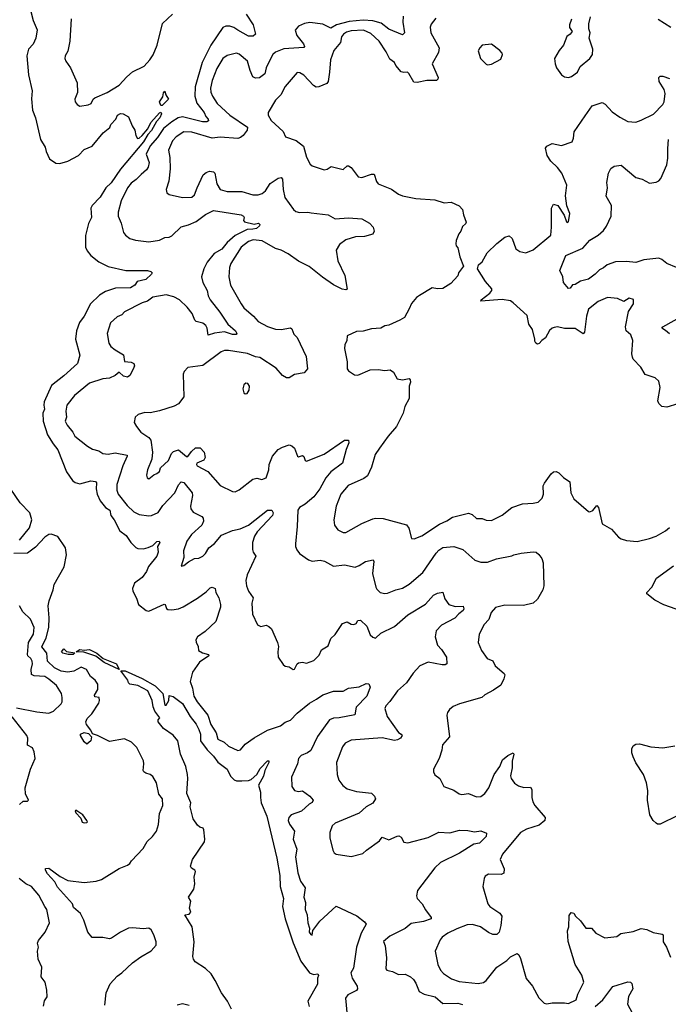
# Model space of a CAD drawing. Extents: x 1468344 to 1613994, y 525695 to 643861.
# Tile 370 of 427: x 1563478 to 1568285, y 624301 to 631603. Entities that reach past the tile are written whole.
import ezdxf

# ---------------------------------------------------------------- set-up
doc = ezdxf.new("R2010")
doc.units = 0

msp = doc.modelspace()

# ---------------------------------------------------------------- linework, layer by layer
at = {"layer": '0CON10XD'}
for points in [[(1563562.1, 631665), (1563577, 631597), (1563606.8, 631526.8), (1563596.8, 631465), (1563578.3, 631421.7)], [(1563859.1, 631609.1), (1563849.2, 631445), (1563835, 631370), (1563816.2, 631335), (1563813.8, 631315), (1563820, 631295), (1563855.6, 631245.6), (1563905.5, 631135.5), (1563907, 631063), (1563888, 631015), (1563890, 630995), (1563905, 630973.3), (1563925, 630962), (1563985, 630971.4), (1564007.2, 630982.8), (1564023.1, 631015), (1564035.3, 631024.7), (1564126.9, 631063.1), (1564215, 631117.5), (1564271.5, 631178.5), (1564315, 631215.4), (1564400.6, 631259.4), (1564441.8, 631305), (1564467, 631343), (1564496.5, 631415), (1564535.5, 631575), (1564610.7, 631645)], [(1565157.3, 631645), (1565207.5, 631565), (1565226.7, 631495), (1565207.9, 631482.1), (1565175, 631481.1), (1565095, 631525.4), (1565065, 631545.4), (1565035, 631556.2), (1565005.4, 631554.6), (1564985, 631544.4), (1564895.9, 631415), (1564831.6, 631285), (1564778, 631105), (1564775.7, 631035.7), (1564790.6, 630985), (1564844.4, 630915), (1564857.3, 630885), (1564875.6, 630865), (1564877.4, 630852.6), (1564865.3, 630844.7), (1564834.1, 630845.9), (1564685, 630883.8), (1564653.5, 630876.5), (1564605, 630846.8), (1564543.3, 630795), (1564500.8, 630729.2), (1564445, 630667.5), (1564416.5, 630605), (1564437.8, 630545), (1564430.2, 630509.8), (1564419.2, 630490.7), (1564377.5, 630455), (1564341.9, 630418.1), (1564305, 630391.8), (1564276.2, 630355), (1564229.8, 630260.2), (1564208.9, 630175), (1564207.1, 630145), (1564230, 630095), (1564247.1, 630025), (1564262, 630005), (1564295, 629980), (1564337.6, 629967.6), (1564435.4, 629955.4), (1564515, 629967.7), (1564555, 629987.7), (1564585, 629990.6), (1564605, 630001.1), (1564675, 630067.3), (1564728.3, 630081.7), (1564785, 630105.9), (1564855, 630159.5), (1564915, 630187.1), (1565120, 630155), (1565137.5, 630145), (1565142.5, 630135), (1565137.5, 630115), (1565145, 630103.3), (1565215, 630086), (1565247.5, 630095), (1565258, 630085), (1565255, 630073.3), (1565234, 630055), (1565205, 630048.9), (1565165, 630048.1), (1565076.2, 630003.8), (1565015, 629950), (1564977.6, 629902.4), (1564919.9, 629870.1), (1564867.1, 629805), (1564843.3, 629755), (1564825.6, 629695), (1564835.5, 629655), (1564868.8, 629595), (1564875.4, 629555), (1564889.6, 629525), (1564961.5, 629435), (1565021.4, 629345), (1565076.8, 629296.8), (1565087.5, 629275), (1565081.7, 629268.3), (1565055, 629268.5), (1564995, 629288.4), (1564921.7, 629278.3), (1564875, 629263.8), (1564868.9, 629315), (1564856.7, 629335), (1564835, 629352.1), (1564785, 629365.5), (1564775.3, 629375.3), (1564756, 629425), (1564719.9, 629469.9), (1564662.1, 629525), (1564621.4, 629548.6), (1564565, 629563.6), (1564465, 629544.7), (1564425, 629514.7), (1564385, 629502.7), (1564255, 629435.8), (1564235, 629413.5), (1564201.8, 629398.2), (1564152.5, 629355), (1564127.1, 629275), (1564138.5, 629205), (1564155, 629180), (1564184.7, 629154.7), (1564247.6, 629117.6), (1564255, 629069.2), (1564305, 629062.9), (1564324.5, 629054.5), (1564328.6, 629035), (1564319.2, 629010.8), (1564294.6, 628965.4), (1564277.5, 628952.5), (1564248.8, 628958.8), (1564215, 628990), (1564185.3, 628964.7), (1564145, 628943.5), (1564095, 628940.5), (1563995, 628906.7), (1563884.1, 628815.9), (1563828.9, 628745), (1563819.9, 628700.1), (1563824.5, 628655.5), (1563816.5, 628625), (1563830.5, 628595), (1563873.3, 628545), (1563886.9, 628515), (1563980.2, 628440.2), (1564018, 628418), (1564065.4, 628405.4), (1564095, 628386.7), (1564135, 628382.1), (1564185, 628390.9), (1564274.2, 628374.2), (1564275.6, 628365), (1564242.7, 628295), (1564199.1, 628155), (1564197.1, 628115), (1564207.7, 628085), (1564275, 627999.2), (1564325, 627953.1), (1564365, 627934.4), (1564435, 627924.4), (1564455, 627926.5), (1564505, 627948.1), (1564540.2, 627999.8), (1564629.1, 628095), (1564655, 628152.5), (1564675, 628175.8), (1564695, 628170.8), (1564756.9, 628095), (1564758.9, 628075), (1564743.5, 627995), (1564745.7, 627975), (1564765, 627950), (1564828, 627918), (1564837.5, 627905), (1564839.4, 627885), (1564827.5, 627855), (1564750.8, 627785), (1564716.7, 627735), (1564693.1, 627665), (1564694.3, 627615), (1564675, 627550), (1564695, 627554), (1564728.3, 627581.7), (1564775, 627607.5), (1564805, 627610), (1564835, 627624.2), (1564855.4, 627644.6), (1564880.4, 627685), (1564921.2, 627718.8), (1564975, 627780), (1565055, 627815.4), (1565111.7, 627828.3), (1565175, 627854.3), (1565315, 627965.8), (1565347.5, 627965), (1565356.1, 627946.1), (1565352.9, 627925), (1565238.2, 627805), (1565217.4, 627772.6)], [(1566319.8, 631630.2), (1566317.1, 631585), (1566330, 631505), (1566315, 631490), (1566215, 631533.1), (1566158.4, 631578.4), (1566095.5, 631595.5), (1566025, 631599.5), (1565921.2, 631588.8), (1565825.4, 631564.6), (1565785, 631541.1), (1565725, 631571), (1565628.5, 631581.5), (1565588.6, 631575), (1565545.8, 631555), (1565519.2, 631525), (1565532, 631485), (1565582.9, 631425), (1565588.6, 631405), (1565583.1, 631396.9), (1565435, 631386.6), (1565375, 631362.9), (1565354.5, 631345), (1565336.4, 631313.6), (1565303.8, 631245), (1565295, 631201.9), (1565255, 631172.7), (1565225, 631170), (1565205, 631180), (1565187.6, 631227.6), (1565167.1, 631295), (1565105, 631348.1), (1565085, 631354.4), (1565015, 631336.9), (1564983.6, 631316.4), (1564940, 631240), (1564905, 631151.2), (1564892.1, 631095), (1564895.5, 631065), (1564907.5, 631035), (1564942.8, 630982.8), (1565035.5, 630895), (1565165.6, 630805), (1565164.5, 630785), (1565134.8, 630745.2), (1565115, 630729.6), (1565095, 630723.1), (1564965, 630731.3), (1564905, 630725.4), (1564755, 630768.2), (1564695, 630771.5), (1564638.6, 630735), (1564610, 630705), (1564581.5, 630635), (1564590.5, 630580.5), (1564592.7, 630497.3), (1564582.5, 630405), (1564563.9, 630343.9), (1564569.3, 630319.3), (1564586.1, 630306.1), (1564685, 630284), (1564755, 630285.8), (1564775, 630304), (1564792.6, 630357.4), (1564838.6, 630451.4), (1564859.3, 630470.7), (1564885, 630480.6), (1564913.6, 630473.6), (1564924.5, 630464.5), (1564940.5, 630385), (1564965, 630344.4), (1565015, 630329.5), (1565125, 630328.2), (1565205.4, 630305.4), (1565245, 630304.6), (1565275, 630313.5), (1565299.4, 630335), (1565335, 630388.6), (1565395, 630428.6), (1565415, 630432), (1565425, 630420), (1565430.4, 630345), (1565443.3, 630285), (1565508.6, 630195), (1565525, 630181.1), (1565552, 630172), (1565615, 630175.6), (1565639.7, 630170.3), (1565765, 630156.9), (1565817.1, 630127.1), (1565915, 630132.5), (1566015, 630125.8), (1566070, 630095), (1566098, 630065), (1566105.9, 630035.9), (1566095, 630012), (1566035, 629994.5), (1565967.9, 629992.1), (1565895, 629969.6), (1565849.5, 629935), (1565824.4, 629895), (1565836.9, 629815), (1565887, 629707), (1565906.2, 629603.8), (1565895, 629598.8), (1565867.5, 629605), (1565805, 629636.5), (1565722.8, 629692.8), (1565623.9, 629773.9), (1565545, 629812.2), (1565466.9, 629866.9), (1565415, 629892.7), (1565374.4, 629905), (1565275, 629963.1), (1565208.7, 629971.3), (1565175, 629959.2), (1565120.4, 629915), (1565043.5, 629795), (1565033.6, 629765), (1565028.9, 629695), (1565041.4, 629635), (1565118.9, 629495), (1565140.6, 629465), (1565211.1, 629405), (1565245.8, 629365.8), (1565315, 629327.3), (1565375, 629309.1), (1565415, 629304.4), (1565485, 629318.6), (1565495, 629310), (1565510.9, 629270.9), (1565535.7, 629245), (1565602.5, 629105), (1565612, 629015), (1565587.1, 628982.9), (1565515, 628972), (1565475, 628948), (1565455, 628946), (1565425, 628964), (1565378.5, 629018.5), (1565257.4, 629097.4), (1565225, 629102.4), (1565166.7, 629126.7), (1565025, 629150.4), (1564995, 629148.8), (1564971.3, 629138.7), (1564835, 629037.5), (1564725, 629023.3), (1564696.7, 628995), (1564690, 628975), (1564695.6, 628805), (1564654.6, 628755.4), (1564622.8, 628737.2), (1564515, 628702.9), (1564445, 628688), (1564405, 628688.8), (1564356.1, 628673.9), (1564333.8, 628655), (1564326.7, 628615), (1564343.3, 628585), (1564376.2, 628545), (1564434.2, 628505), (1564450, 628485), (1564463.1, 628395), (1564456.7, 628345), (1564426.7, 628265), (1564418.8, 628225), (1564423.3, 628205), (1564435, 628197.5), (1564471.7, 628228.3), (1564495, 628236.7), (1564515, 628252.5), (1564521.7, 628278.3), (1564581.2, 628335), (1564603.3, 628386.7), (1564618.2, 628401.8), (1564655, 628414.2), (1564715, 628363.8), (1564725, 628364.4), (1564750.4, 628399.6), (1564781.2, 628428.8), (1564815, 628428.8), (1564844.6, 628394.6), (1564853.1, 628355), (1564843.2, 628336.8), (1564791.9, 628315), (1564787.8, 628305), (1564793.8, 628295), (1564871.9, 628251.9), (1564965, 628147.5), (1565055, 628102.9), (1565075, 628101.1), (1565105, 628116.5), (1565205, 628196.7), (1565235, 628203.3), (1565273.9, 628193.9), (1565305, 628204.2), (1565326, 628264), (1565327.8, 628305), (1565353.1, 628365), (1565395, 628416.2), (1565425, 628432.7), (1565475, 628450), (1565495, 628443.8), (1565515.8, 628425), (1565538, 628365), (1565545, 628360), (1565575, 628370), (1565585, 628363.3), (1565593.9, 628333.9), (1565605, 628328.6), (1565735, 628380.5), (1565885, 628484.4), (1565916.2, 628485), (1565916.9, 628465), (1565897.3, 628415), (1565871.4, 628315), (1565785, 628249.5), (1565747.1, 628205), (1565703.1, 628125), (1565657.9, 628065), (1565595, 628009.2), (1565552, 627985), (1565540, 627965), (1565535.6, 627844.4), (1565521.2, 627715), (1565521.2, 627695), (1565532.3, 627672.3), (1565552.5, 627645), (1565618.3, 627598.3), (1565645, 627587.5), (1565705, 627594), (1565736.5, 627586.5), (1565805, 627549.4), (1565885, 627560), (1565965, 627544), (1565995, 627554), (1566040, 627585), (1566096.8, 627596.8), (1566102, 627585), (1566093.6, 627495), (1566117.5, 627395), (1566125, 627378.8), (1566150, 627355), (1566185, 627348), (1566205, 627348.8), (1566265, 627375.8), (1566315, 627387.5), (1566365, 627417.1), (1566465, 627504.4), (1566565, 627647.5), (1566585, 627670), (1566615, 627689.2), (1566695, 627695.6), (1566763.8, 627675), (1566852.5, 627595), (1566895, 627579.1), (1566945, 627579.4), (1567012.5, 627605), (1567125, 627626.2), (1567140, 627635), (1567195, 627646.2), (1567285, 627655.6), (1567305, 627654), (1567327, 627637), (1567347.7, 627607.7), (1567357.5, 627575), (1567362, 627405), (1567356, 627375), (1567316.7, 627305), (1567283.6, 627276.4), (1567212.7, 627257.3), (1567075, 627261.1), (1567005, 627243.3), (1566973.2, 627206.8), (1566954.2, 627155), (1566921.7, 627118.3), (1566882.5, 627045), (1566876, 626985), (1566901.2, 626925), (1566943.8, 626865), (1566985, 626848.8), (1567001.7, 626811.7), (1567070, 626755), (1567074.3, 626745), (1567066.9, 626715), (1567043.4, 626666.6), (1566990.2, 626629.8), (1566925, 626596.9), (1566903.3, 626576.7), (1566738.3, 626528.3), (1566691.2, 626508.8), (1566663, 626487), (1566649.2, 626465), (1566644.3, 626444.3), (1566664, 626285), (1566612, 626225), (1566606.7, 626185), (1566586.2, 626125), (1566546.2, 626045), (1566546.2, 626025), (1566555, 626002.5), (1566592.5, 625975), (1566622.5, 625915), (1566695, 625890), (1566735, 625861.2), (1566755, 625856.2), (1566805, 625863.3), (1566865, 625838.8), (1566895, 625841.2), (1566926.2, 625865), (1566954.4, 625905.6), (1566995.9, 626004.1), (1567037.8, 626065), (1567055.6, 626115), (1567095, 626147.1), (1567136.7, 626166.7), (1567140, 626155), (1567127.3, 626105), (1567128.7, 626055), (1567116.8, 625995), (1567120.4, 625975), (1567145, 625941.9), (1567175, 625920), (1567215, 625908.1), (1567265, 625910), (1567272.9, 625895), (1567274.3, 625835), (1567282.4, 625802.4), (1567295.8, 625775), (1567373.8, 625685), (1567370, 625665), (1567329.5, 625630.5), (1567235, 625600.5), (1567190.8, 625575), (1567057.1, 625415), (1567040, 625375), (1567068, 625305), (1567065.9, 625274.1), (1567045.8, 625264.2), (1566953, 625267), (1566928.3, 625251.7), (1566920, 625235), (1566910.8, 625175), (1566946.9, 625045), (1566962.5, 625025), (1567037.8, 624977.8), (1567050.6, 624955), (1567044.4, 624885), (1567030.8, 624835), (1567015, 624818), (1566985, 624819.2), (1566952.2, 624832.2), (1566892.5, 624875), (1566835, 624892.9), (1566795, 624889.6), (1566718.8, 624861.2)], [(1566561.4, 631615), (1566528.8, 631571.2), (1566521.7, 631548.3), (1566525.7, 631505), (1566586.2, 631395), (1566581.1, 631358.9), (1566534.5, 631275), (1566578.6, 631175), (1566577, 631163), (1566566.6, 631153.4), (1566495, 631153.1), (1566425, 631136.9), (1566399.4, 631139.4), (1566363.1, 631205), (1566352.8, 631212.8), (1566325, 631210.7), (1566306.7, 631216.7), (1566265, 631264.2), (1566255, 631285.6), (1566220.5, 631310.5), (1566194.6, 631365), (1566142.2, 631445), (1566081.1, 631501.1), (1566026.2, 631525), (1565935, 631519.7), (1565900.1, 631509.9), (1565877.5, 631495), (1565863.9, 631475), (1565856.2, 631433.8), (1565806.1, 631373.9), (1565782.5, 631305), (1565775.4, 631215), (1565763.3, 631145), (1565755, 631130), (1565695, 631104.4), (1565675, 631103.3), (1565655, 631115.6), (1565585, 631192.9), (1565555, 631210), (1565535, 631211.2), (1565445, 631108.8), (1565414.3, 631045.7), (1565374.2, 631005.8), (1565320, 630915), (1565318.8, 630895), (1565343.3, 630855), (1565430, 630775), (1565447.5, 630735), (1565526.8, 630706.8), (1565580.8, 630665), (1565605, 630583.3), (1565631.3, 630531.3), (1565645, 630518.8), (1565735, 630490), (1565755.9, 630494.1), (1565786.1, 630513.9), (1565875, 630492.5), (1565905, 630518.8), (1565915, 630520), (1565935, 630505.8), (1565986.9, 630436.9), (1566015, 630433.1), (1566085, 630456.9), (1566105, 630458), (1566123.3, 630403.3), (1566135.7, 630385.7), (1566235, 630345.7), (1566285, 630309.2), (1566315, 630295.7), (1566415, 630278), (1566555, 630268), (1566625, 630246), (1566675, 630250), (1566735, 630222.5), (1566760, 630195), (1566766.7, 630155), (1566787.7, 630102.3), (1566781.7, 630088.3), (1566760, 630070), (1566748.8, 630035), (1566733.8, 630015), (1566714, 629966), (1566711.2, 629941.2), (1566712.5, 629925), (1566725, 629910), (1566740, 629845), (1566767.5, 629775), (1566730, 629725), (1566726.1, 629703.9), (1566673, 629647), (1566615, 629610), (1566575.9, 629605.9), (1566535, 629613.8), (1566441.7, 629558.3), (1566418.3, 629541.7), (1566381.7, 629498.3), (1566365, 629460), (1566330, 629395), (1566295, 629373.8), (1566215, 629338.8), (1566185, 629333.8), (1566154, 629316), (1566085, 629310.6), (1566025, 629292.5), (1565975, 629290), (1565905, 629257.5), (1565903.3, 629225), (1565888.8, 629191.2), (1565885.9, 629164.1), (1565905.6, 629065), (1565904.5, 629014.5), (1565915, 628998), (1565960.3, 628970.3), (1565985, 628967.5), (1566076, 629006), (1566135, 629010), (1566185, 629001.2), (1566225, 629006.7), (1566248.3, 628988.3), (1566275, 628940), (1566315, 628933.3), (1566365, 628942.5), (1566371.7, 628931.7), (1566375.6, 628915), (1566365.8, 628885), (1566365.6, 628794.4), (1566332.5, 628735), (1566321.2, 628685), (1566270, 628585), (1566209.4, 628515), (1566145, 628425.8)], [(1567567, 631607), (1567553.3, 631565), (1567553.3, 631545), (1567572.5, 631515), (1567557.5, 631495), (1567532.5, 631477.5), (1567508.8, 631415), (1567476.2, 631375), (1567442.5, 631315), (1567445.8, 631275), (1567455.6, 631245.6), (1567494.6, 631194.6), (1567515, 631179.2), (1567545, 631174.2)], [(1567545, 631174.2), (1567567.6, 631182.4), (1567613.3, 631215), (1567633.3, 631255), (1567704.2, 631315.8), (1567723.8, 631345), (1567726.7, 631385), (1567698.8, 631465), (1567706.2, 631505), (1567696.7, 631535), (1567696.4, 631573.6), (1567708.8, 631625)], [(1568303.8, 631545), (1568210, 631605)], [(1563578.3, 631421.7), (1563542.5, 631385), (1563530.8, 631335), (1563542.7, 631195), (1563571.5, 631075), (1563566.7, 631016.7), (1563573.1, 630933.1), (1563595.7, 630875), (1563632.9, 630715), (1563666.8, 630656.8), (1563674.5, 630624.5), (1563700.3, 630570.3), (1563745, 630538.8), (1563775, 630536), (1563835.8, 630554.2), (1563914.2, 630595.8), (1563955, 630640), (1564015.9, 630664.1), (1564098, 630765), (1564146.4, 630803.6), (1564153.3, 630825), (1564190, 630865), (1564202.5, 630895), (1564225, 630908), (1564245.8, 630905.8), (1564283.6, 630883.6), (1564311.2, 630815), (1564332.5, 630785), (1564340, 630745), (1564351.7, 630721.7), (1564365, 630723.8), (1564385, 630744), (1564426.8, 630793.2), (1564449.8, 630840.2), (1564515, 630912.5), (1564525, 630917.5), (1564528.5, 630905), (1564517.8, 630875), (1564491.1, 630848.9), (1564455, 630782.3), (1564428.5, 630751.5), (1564395, 630696.2), (1564224.4, 630495.6), (1564156.2, 630393.8), (1564117.1, 630355), (1564074.1, 630285.9), (1564014.3, 630225), (1564005.6, 630205), (1564011.4, 630135), (1563989.5, 630090.5), (1563966.4, 630003.6), (1563966.9, 629915), (1563978, 629888), (1564005, 629854.3), (1564065, 629807.1), (1564132.8, 629772.8), (1564264.3, 629744.3), (1564425, 629744.3), (1564450, 629735), (1564460, 629725), (1564456.2, 629715), (1564412.7, 629677.3), (1564349.5, 629660.5), (1564331.2, 629635), (1564300, 629615), (1564188.3, 629611.7), (1564115, 629588.5), (1564069.5, 629560.5), (1564002, 629495), (1563955, 629403.3), (1563922.3, 629357.7), (1563898.8, 629295), (1563890.8, 629235), (1563923.8, 629115), (1563905.9, 629054.1), (1563805, 628962), (1563715, 628890), (1563660.5, 628769.5), (1563656.5, 628745), (1563661.5, 628715), (1563649.6, 628685), (1563651.3, 628625), (1563684.6, 628525), (1563726.6, 628456.6), (1563762.1, 628412.1), (1563825, 628250.8), (1563870.6, 628185), (1563889.8, 628169.8), (1563925, 628161.5), (1564005, 628183.8), (1564039.4, 628179.4), (1564047.4, 628167.4), (1564046.2, 628125), (1564053.6, 628085), (1564074.6, 628035), (1564114.5, 627985), (1564146.6, 627966.6), (1564153.8, 627925), (1564177.9, 627895), (1564221.7, 627811.7), (1564267.9, 627777.9), (1564303.1, 627725), (1564338.9, 627688.9), (1564355, 627681.4), (1564395, 627678.9), (1564431.4, 627688.6), (1564465.5, 627704.5), (1564495, 627732.5), (1564512.5, 627735), (1564515.8, 627725), (1564500.6, 627695), (1564504.6, 627655), (1564495, 627624.3), (1564433, 627547), (1564418.1, 627511.9), (1564385.6, 627465), (1564329.2, 627425), (1564314.2, 627385), (1564316, 627365), (1564345, 627313.3), (1564358.6, 627265), (1564415, 627221.9), (1564435, 627217.5), (1564548.8, 627268.8), (1564556.6, 627266.6), (1564565.4, 627235.4), (1564575, 627229.1), (1564605, 627226.4), (1564655.6, 627234.4), (1564691, 627249), (1564796.8, 627313.2), (1564860.9, 627359.1), (1564890.7, 627389.3), (1564905, 627394.2), (1564926.7, 627385), (1564932, 627355), (1564954, 627315), (1564966, 627265), (1564965.7, 627245), (1564931.1, 627138.9), (1564852, 627065), (1564796.2, 627025), (1564784.3, 627005), (1564786.1, 626986.1), (1564801.2, 626955), (1564804.1, 626924.1), (1564833.6, 626906.4), (1564877.5, 626895), (1564880, 626885), (1564810.9, 626839.1), (1564759.2, 626765), (1564742.9, 626695), (1564759.4, 626645), (1564770, 626585), (1564794.5, 626545), (1564873.5, 626445), (1564894.1, 626375), (1564934.7, 626314.7), (1564947.7, 626267.7), (1564994.2, 626244.2), (1565025.8, 626215), (1565095, 626184.3), (1565115, 626188), (1565150.5, 626229.5), (1565215, 626277.7), (1565315, 626333.3), (1565410.8, 626365), (1565446.5, 626393.5), (1565485, 626408.9), (1565535, 626461.1), (1565626.6, 626533.4), (1565676.9, 626563.1), (1565725, 626595.6), (1565803.6, 626623.6), (1565875, 626623.8), (1565915, 626646.2), (1565995, 626654.2), (1566045, 626679.4), (1566065, 626678.1), (1566076.8, 626653.2), (1566050, 626585), (1565973.1, 626505), (1565961.2, 626448.8), (1565845, 626426), (1565805, 626423.9), (1565775, 626410.4), (1565685, 626286.9), (1565635, 626182.9), (1565612, 626165), (1565565, 626146.5), (1565545.8, 626125), (1565537.5, 626085), (1565492.9, 625985), (1565495.9, 625915.9), (1565515.8, 625885.8), (1565545, 625878.1), (1565575, 625884.2), (1565629.2, 625845), (1565653.8, 625815), (1565645, 625796.7), (1565624.5, 625785.5), (1565566.6, 625733.4), (1565491.2, 625705), (1565473.8, 625685), (1565469.2, 625665), (1565476.8, 625636.8), (1565514.2, 625585), (1565505.7, 625524.3), (1565531.4, 625451.4), (1565523.2, 625395), (1565539.2, 625275), (1565560.4, 625215), (1565593.8, 625165), (1565584.6, 625095.4), (1565597.5, 625055), (1565594.5, 625005), (1565608.2, 624965), (1565612.9, 624905), (1565626.2, 624865), (1565624.4, 624835), (1565635, 624818), (1565645, 624814.3), (1565651.9, 624848.1), (1565703.6, 624916.4), (1565825, 625028.8), (1565976.1, 624956.1), (1566035, 624912.5), (1566046.2, 624895), (1566008.3, 624828.3), (1565974.8, 624725.2), (1565951.5, 624568.5), (1565931.4, 624535), (1565941.5, 624495), (1565978.9, 624435), (1565982, 624415), (1565975, 624404.3), (1565909.1, 624370.9), (1565894.2, 624345.8), (1565904.2, 624214.2)], [(1566945, 631267.5), (1566975, 631272.5), (1567045, 631310), (1567056.7, 631345), (1567053.3, 631355), (1567036.7, 631375), (1566975, 631422.5), (1566906.1, 631413.9), (1566887.5, 631395), (1566877, 631373), (1566893.8, 631315), (1566935, 631272.5), (1566945, 631267.5)], [(1568355, 628753.3), (1568275, 628728.8), (1568237.5, 628735), (1568216.4, 628756.4), (1568207, 628777), (1568223.9, 628876.1), (1568215, 628922.5), (1568187.7, 628947.7), (1568115, 628972.5), (1568081.2, 629025), (1568025.8, 629085), (1568019.3, 629099.3), (1568014.5, 629125), (1568022.9, 629225), (1568006.7, 629265), (1567973.8, 629295), (1567968.8, 629325), (1567990.7, 629439.3), (1568027.5, 629495), (1568027, 629527), (1567995, 629537.5), (1567955, 629512.5), (1567910, 629535), (1567835, 629543.3), (1567765, 629513.8), (1567695, 629457.5), (1567679.4, 629405), (1567665.4, 629285), (1567655, 629272.5), (1567595, 629312.5), (1567515, 629313.8), (1567465, 629324.4), (1567439.7, 629320.3), (1567424.5, 629315.5), (1567405, 629298), (1567375.9, 629244.1), (1567347.5, 629225), (1567329.3, 629200.7), (1567315, 629197.5), (1567302.5, 629205), (1567295, 629220), (1567296.7, 629235), (1567278.6, 629305), (1567251.9, 629345), (1567238.2, 629408.2), (1567135, 629504.3), (1567115, 629517.1), (1567055, 629528.2), (1566896.7, 629515), (1566898, 629525), (1566963.1, 629575), (1566978.1, 629595), (1566976.6, 629606.6), (1566930.9, 629660.9), (1566872.5, 629755), (1566877.5, 629785), (1566905, 629807.5), (1566943.8, 629875), (1567015.7, 629944.3), (1567075, 629989.2), (1567105, 630000), (1567129.4, 629979.4), (1567154.5, 629904.5), (1567185, 629884.3), (1567230, 629875), (1567285, 629896.7), (1567415.4, 630004.6), (1567420.7, 630065), (1567419.1, 630205), (1567435, 630234), (1567466.7, 630225), (1567514, 630154), (1567531.2, 630105), (1567535, 630100), (1567545.8, 630105), (1567556, 630165), (1567533.9, 630223.9), (1567523.4, 630296.6), (1567532.9, 630375), (1567495.4, 630465), (1567465, 630508.1), (1567415.6, 630555), (1567388.1, 630595), (1567375, 630650), (1567384.2, 630665.8), (1567425, 630683.8), (1567495, 630671.2), (1567573, 630697), (1567583.3, 630725), (1567587.3, 630772.7), (1567669.3, 630890.7), (1567720, 630965), (1567795, 630990), (1567816.6, 630976.6), (1567870.5, 630920.5), (1567925, 630879.4), (1567985, 630848), (1568045, 630844.2), (1568085, 630857.5), (1568175, 630902.9), (1568245.5, 630974.5), (1568254.3, 630995), (1568263.1, 631055), (1568254.5, 631085), (1568216.7, 631145), (1568214, 631175), (1568225, 631184), (1568245, 631185.5), (1568295, 631166.7)], [(1564535, 630966), (1564525, 630968), (1564515.5, 630995), (1564538.8, 631031.2), (1564545, 631060), (1564555, 631072.5), (1564561.1, 631045), (1564580, 631015), (1564535, 630966)], [(1568345, 629764.5), (1568275, 629794.5), (1568238.6, 629825), (1568215, 629834.5), (1568105, 629822.3), (1568045, 629801.8), (1567975, 629809.2), (1567895, 629807.3), (1567832, 629785), (1567805, 629762.5), (1567775, 629748), (1567743.3, 629715), (1567695, 629680), (1567635.5, 629664.5), (1567595, 629640), (1567575, 629637.5), (1567558, 629612), (1567545, 629610), (1567508.8, 629655), (1567503.3, 629695), (1567482.3, 629742.3), (1567525, 629853.3), (1567651.7, 629908.3), (1567705, 629968.9), (1567765, 630005.7), (1567805, 630040.8), (1567828, 630072), (1567862, 630145), (1567865.6, 630225), (1567824.2, 630295), (1567833.8, 630355), (1567828.8, 630395), (1567842.5, 630465), (1567859.7, 630500.3), (1567885, 630517.5), (1567935, 630523.8), (1568045, 630432.9), (1568090.5, 630420.5), (1568145, 630392), (1568195, 630398.8), (1568215, 630408), (1568230.8, 630425), (1568274.4, 630525.6), (1568282.7, 630575), (1568282.2, 630647.8), (1568286.7, 630715)], [(1568295, 629274.4), (1568265, 629296.9), (1568236.2, 629315), (1568243.8, 629325), (1568475, 629452.7)], [(1565148.3, 628828.3), (1565165, 628830), (1565180, 628855), (1565182.5, 628885), (1565170, 628905), (1565155, 628907.5), (1565140, 628895), (1565132.5, 628865), (1565140, 628835), (1565148.3, 628828.3)], [(1566145, 628425.8), (1566112, 628378), (1566086.7, 628285), (1566055, 628220.8), (1566029.1, 628200.9), (1565912.4, 628147.6), (1565858.9, 628085), (1565824.4, 627995), (1565805.7, 627895), (1565811.2, 627855), (1565835, 627818.8), (1565875, 627800.8), (1565895, 627800.8), (1566015, 627866.2), (1566095, 627900.8), (1566115, 627906.7), (1566173, 627903), (1566345, 627855.8), (1566363.2, 627833.2), (1566383.3, 627755), (1566402.5, 627752.5), (1566459.2, 627775), (1566589.1, 627860.9), (1566645, 627885.6), (1566686.9, 627913.1), (1566805, 627944), (1566832.3, 627932.3), (1566865, 627903.8), (1566905, 627904), (1566935, 627892), (1566975, 627889.2), (1567055, 627927.5), (1567125.6, 627984.4), (1567205, 628013.3), (1567283, 628017), (1567320, 628025), (1567350, 628055), (1567360, 628085), (1567357.5, 628145), (1567367.5, 628165), (1567417.5, 628235), (1567435, 628250), (1567455, 628253.3), (1567475, 628243.3), (1567508.3, 628208.3), (1567556.7, 628175), (1567562, 628095), (1567585, 628050), (1567695, 627956.2), (1567705, 627953.8), (1567725, 627962), (1567755, 628000), (1567767.8, 627985), (1567795, 627863.8), (1567863.3, 627825), (1567917.5, 627765), (1567935, 627753.3), (1567975, 627741.2), (1568055, 627732.5), (1568146, 627756), (1568195, 627773.1), (1568265, 627812.9), (1568295, 627837.8)], [(1563476, 627744), (1563552.1, 627835), (1563568.2, 627895), (1563552.7, 627945), (1563480.7, 628020.7), (1563411.5, 628121.5)], [(1564110, 624295), (1564118, 624385), (1564148.5, 624451.5), (1564201.1, 624508.9), (1564236.4, 624533.6), (1564315, 624607.5), (1564375, 624652.5), (1564452.3, 624697.7), (1564489.5, 624740.5), (1564490, 624765), (1564472.9, 624815), (1564452.4, 624852.4), (1564436.2, 624865), (1564395, 624859.4), (1564315, 624868.1), (1564285, 624864.4), (1564224.6, 624835.4), (1564159.4, 624790.6), (1564145, 624787.5), (1564094.2, 624795.8), (1564015, 624796.2), (1563984.2, 624835), (1563954.3, 624925), (1563927.8, 624975), (1563878.1, 625018.1), (1563870, 625045), (1563759.5, 625169.5), (1563739.8, 625209.8), (1563685, 625269.2), (1563669.4, 625295), (1563670.8, 625309.2), (1563695, 625310), (1563777.9, 625247.9), (1563835, 625218), (1563955, 625202.9), (1564045.4, 625214.6), (1564085, 625225.6), (1564215, 625306.9), (1564277.1, 625332.9), (1564294.3, 625345), (1564306.9, 625365), (1564394.6, 625455.4), (1564422.4, 625507.6), (1564463.1, 625545), (1564491.1, 625585), (1564506.3, 625633.7), (1564513.5, 625716.5), (1564538.1, 625775), (1564535.7, 625825), (1564508.3, 625858.3), (1564493.1, 625943.1), (1564465, 625990), (1564445.9, 626005.9), (1564412.5, 626015), (1564398.8, 626025), (1564394.2, 626035), (1564399.2, 626085), (1564395.5, 626105.5), (1564346, 626205), (1564306.2, 626245), (1564255, 626268.8), (1564145, 626250), (1564055, 626294.7), (1564016.9, 626306.9), (1564005.9, 626335), (1563973.8, 626375), (1563968.5, 626395), (1563979.2, 626420.8), (1564013.3, 626455), (1564065.6, 626535), (1564070.8, 626555), (1564066.2, 626575), (1564035, 626580), (1564032.3, 626592.3), (1564057.3, 626635), (1564057.5, 626675), (1564037.5, 626705), (1564002.5, 626732.5), (1563972.7, 626782.7), (1563935, 626800), (1563879.2, 626770.8), (1563835, 626765.2), (1563785, 626772.7), (1563737.3, 626795), (1563684, 626845), (1563678.4, 626905), (1563642.8, 626952.8), (1563675, 627018.1), (1563693.8, 627095), (1563697.2, 627167.2), (1563688.7, 627255), (1563696, 627294), (1563727.1, 627375), (1563733.6, 627415), (1563807.8, 627545), (1563825.5, 627635), (1563818.1, 627685), (1563761.1, 627771.1), (1563711.3, 627788.7), (1563695, 627785.6), (1563665, 627764.3), (1563595, 627691.4), (1563535, 627645.7), (1563435.9, 627644.1)], [(1565217.4, 627772.6), (1565203.8, 627725), (1565202.5, 627675), (1565208.6, 627655), (1565229.2, 627625), (1565165, 627486.2), (1565154.5, 627445), (1565159.5, 627405), (1565175, 627363.8), (1565208.8, 627315), (1565198.5, 627275), (1565204.2, 627195), (1565240, 627115), (1565265, 627104), (1565305, 627112.5), (1565325, 627104), (1565344, 627085), (1565388.6, 626985), (1565395.6, 626955), (1565390.8, 626915), (1565394.3, 626874.3), (1565430.3, 626820.3), (1565445, 626808.8), (1565475, 626803.3), (1565505, 626783.8), (1565515, 626786.7), (1565534.3, 626825.7), (1565545, 626833.8), (1565575, 626838), (1565605, 626832), (1565658.7, 626851.3), (1565698.7, 626891.3), (1565715, 626929.2), (1565765, 626958.8), (1565785.4, 627014.6), (1565816.9, 627043.1), (1565870, 627125), (1565905, 627138), (1565935, 627120), (1565955, 627117.5), (1565971.2, 627125), (1565985, 627148), (1566005, 627148.6), (1566050.8, 627105), (1566075, 627041.2), (1566095, 627023.8), (1566115, 627016.2), (1566155.5, 627054.5), (1566255, 627102.5), (1566355, 627189.4), (1566485, 627268.6), (1566545, 627335.8), (1566575, 627351.2), (1566615, 627357.5), (1566628.8, 627308.8), (1566660, 627265), (1566705, 627252), (1566764, 627254), (1566770.6, 627235), (1566765, 627221.4), (1566732.4, 627197.6), (1566702.9, 627165), (1566605, 627111.9), (1566565, 627070), (1566556.9, 627025), (1566574, 626965), (1566605, 626932), (1566641.9, 626875), (1566644.2, 626825.8), (1566631.7, 626818.3), (1566608.9, 626818.9), (1566505, 626838.8), (1566445, 626811.9), (1566394.3, 626755.7), (1566345.5, 626684.5), (1566278.5, 626625), (1566222.6, 626547.4), (1566190.8, 626515), (1566185.6, 626495), (1566201.8, 626435), (1566285, 626317.5), (1566306.7, 626305), (1566312.5, 626295), (1566300, 626275), (1566278.9, 626261.1), (1566255, 626256.9), (1566165, 626278), (1565935, 626260), (1565891.7, 626238.3), (1565869.7, 626210.3), (1565826.9, 626095), (1565830, 626005), (1565843.4, 625963.4), (1565873.7, 625923.7), (1565905, 625899.4), (1565975, 625879.6), (1566086, 625866), (1566108.6, 625845), (1566114.4, 625825), (1566095, 625792), (1566046.7, 625765), (1565995, 625719.2), (1565817.5, 625645), (1565793.3, 625625), (1565776.2, 625575), (1565778, 625535), (1565798.8, 625445), (1565808.8, 625425), (1565825, 625414), (1565935, 625398), (1566020.9, 625419.1), (1566048, 625445), (1566145, 625512.5), (1566165, 625540), (1566215, 625520), (1566275, 625548.6), (1566289.1, 625549.1), (1566305, 625541.2), (1566325, 625504), (1566355, 625497.5), (1566505, 625539.1), (1566583.6, 625576.4), (1566665, 625572.7), (1566737.9, 625592.1), (1566799.1, 625590.9), (1566849.1, 625580.9), (1566895, 625587.6), (1566938.9, 625568.9), (1566935.2, 625544.8), (1566885.6, 625495), (1566845, 625487.9), (1566737.3, 625422.7), (1566597.7, 625352.3), (1566556.1, 625313.9), (1566425.5, 625145), (1566418.9, 625105), (1566424.4, 625085), (1566461.4, 625045), (1566485, 625002), (1566528.8, 624945), (1566526.7, 624935), (1566470, 624915), (1566379.3, 624900.7), (1566335, 624862.9), (1566222, 624805), (1566175, 624767.5), (1566185.8, 624735), (1566197.5, 624645), (1566192.5, 624565), (1566200, 624555), (1566219.3, 624549.3), (1566242.5, 624545), (1566285, 624522.5), (1566335, 624524), (1566375, 624503.8), (1566396.2, 624485), (1566415, 624456.7), (1566438.8, 624395), (1566476.9, 624376.9), (1566557, 624357), (1566615, 624305.5), (1566725, 624310), (1566759.7, 624299.7)], [(1568385, 627215.7), (1568252.8, 627262.8), (1568185, 627298.8), (1568126.2, 627345), (1568126.7, 627355), (1568164.2, 627395), (1568198.6, 627461.4), (1568323.8, 627553.8)], [(1563455, 626500.6), (1563605, 626470.9), (1563695, 626460.6), (1563729.2, 626475), (1563785, 626530), (1563794.2, 626545), (1563794.2, 626575), (1563789.2, 626605), (1563751.4, 626665), (1563695, 626713.1), (1563665, 626732), (1563586.6, 626736.6), (1563567, 626747), (1563562.8, 626785), (1563572.4, 626825), (1563571.1, 626845), (1563560.9, 626865), (1563538.4, 626885), (1563537, 626895), (1563544.4, 626985), (1563581.2, 627045), (1563584.4, 627095), (1563557.4, 627157.4), (1563502.4, 627212.4), (1563476.7, 627255)], [(1563875, 626894.7), (1563836.7, 626895), (1563798, 626905), (1563788.1, 626915), (1563805, 626936.2), (1563826.2, 626916.2), (1563888, 626908), (1563875, 626894.7)], [(1564215, 626783.8), (1564105, 626834.7), (1564041.8, 626881.8), (1563952.7, 626912.7), (1563897.5, 626915), (1563925, 626931.8), (1563955, 626927.9), (1563995, 626932.7), (1564049.4, 626905), (1564095.9, 626865.9), (1564195.9, 626825.9), (1564215, 626783.8)], [(1565046.9, 624265), (1565018.1, 624325), (1564973.3, 624385), (1564927.7, 624477.7), (1564896.5, 624526.5), (1564855, 624567.1), (1564780, 624615), (1564766.1, 624636.1), (1564761.2, 624655), (1564772.5, 624765), (1564757.5, 624875), (1564702.5, 624965), (1564735, 624970), (1564746.4, 624983.6), (1564737.5, 625015), (1564747.5, 625065), (1564730, 625095), (1564768.8, 625155), (1564776.2, 625195), (1564772.5, 625242.5), (1564782.5, 625285), (1564776.4, 625296.4), (1564750.7, 625310.7), (1564743.8, 625325), (1564760, 625375), (1564847.5, 625505), (1564851.2, 625525), (1564844.2, 625594.2), (1564837.1, 625607.1), (1564813.3, 625615), (1564795, 625630), (1564765, 625677.5), (1564742.5, 625765), (1564746.1, 625796.1), (1564716, 625865), (1564724.3, 625975), (1564721.4, 626005), (1564708.6, 626065), (1564670, 626155), (1564651.4, 626255), (1564616.4, 626296.4), (1564545, 626347.5), (1564504, 626395), (1564505, 626410), (1564517.5, 626425), (1564478.8, 626475), (1564467.3, 626507.3), (1564460.8, 626555), (1564427.3, 626625), (1564355, 626664.5), (1564295, 626675.7), (1564284.6, 626684.6), (1564279.3, 626705), (1564265, 626725.3), (1564227.5, 626775), (1564260.8, 626775), (1564386.7, 626716.7), (1564482.7, 626662.7), (1564540, 626605), (1564555, 626520), (1564565, 626520), (1564582.5, 626555), (1564585, 626590), (1564615, 626583.3), (1564685, 626532.5), (1564740.6, 626435), (1564785, 626377.8), (1564805, 626339.4), (1564817.2, 626305), (1564818.1, 626255), (1564867, 626187), (1564915, 626142), (1564947.1, 626097.1), (1565015, 626045.7), (1565041.8, 625991.8), (1565066.7, 625966.8), (1565085, 625959.2), (1565125, 625957.9), (1565175, 625961.5), (1565195, 625968.9), (1565235.7, 626005), (1565260.3, 626049.7), (1565314.6, 626105.4), (1565325, 626106.7), (1565324, 626095), (1565295.6, 626035), (1565285, 625993.8), (1565248.1, 625925), (1565264, 625875), (1565262.2, 625835), (1565268.9, 625795), (1565308.9, 625695), (1565384.5, 625385), (1565405.4, 625255), (1565409.1, 625175), (1565433.3, 625085), (1565427.3, 625025), (1565446.1, 624935), (1565506, 624756), (1565561.2, 624621.2), (1565626.2, 624535), (1565655, 624521.2), (1565686.7, 624526.7), (1565693.8, 624515), (1565686, 624494), (1565685, 624450), (1565612.9, 624325), (1565623.1, 624285)], [(1563477, 625783), (1563505, 625806.2), (1563535, 625806.7), (1563543.3, 625815), (1563521.8, 625861.8), (1563519.2, 625905), (1563558.6, 626045), (1563592.3, 626125), (1563585.7, 626174.3), (1563572.5, 626202.5), (1563535, 626222.5), (1563538.2, 626275), (1563531.1, 626295), (1563422, 626432)], [(1563975, 626231.2), (1563955, 626246.7), (1563928.8, 626295), (1563930, 626305), (1563955, 626317.1), (1563988.5, 626308.5), (1564010.4, 626285), (1564004.6, 626255.4), (1563975, 626231.2)], [(1568355, 625701.4), (1568225, 625638), (1568205, 625638), (1568195, 625644.2), (1568173.9, 625663.9), (1568147.8, 625705), (1568131.4, 625815), (1568134.3, 625885.7), (1568125, 625942.5), (1568100.6, 626005), (1568045, 626091.2), (1568024.3, 626135), (1568016, 626165), (1568016, 626195), (1568025, 626217.5), (1568045, 626231.2), (1568072.3, 626232.3), (1568155, 626209.4), (1568245, 626202.9), (1568335, 626218.1)], [(1563955, 625646.7), (1563975, 625650), (1563980, 625655), (1563976.7, 625665), (1563947.5, 625705), (1563895, 625740), (1563890, 625735), (1563895, 625720), (1563930.7, 625680.7), (1563942.3, 625652.3), (1563955, 625646.7)], [(1563654.1, 624285.9), (1563662.3, 624327.7), (1563681.2, 624355), (1563679.2, 624405), (1563667.5, 624465), (1563637.8, 624505), (1563643.6, 624575), (1563614.4, 624635), (1563610.6, 624695), (1563616.5, 624725), (1563609.4, 624755), (1563616.5, 624773.5), (1563667.1, 624835), (1563700, 624905), (1563680.6, 625005), (1563664.5, 625025), (1563621.2, 625111.2), (1563565, 625175.5), (1563522.9, 625195), (1563475, 625233.8)], [(1566718.8, 624861.2), (1566651.7, 624828.3), (1566610.2, 624799.8), (1566595, 624780), (1566557.5, 624695), (1566577.5, 624595), (1566597.8, 624555), (1566619.5, 624529.5), (1566679.8, 624489.8), (1566735, 624469.6), (1566875, 624456.2), (1566915, 624461.8), (1566935, 624476.4), (1567015, 624576.9), (1567088, 624625), (1567116.8, 624653.2), (1567165, 624676.7), (1567177.5, 624667.5), (1567190.5, 624640.5), (1567232.2, 624492.2), (1567279.2, 624435), (1567325, 624348.8), (1567365, 624310), (1567385, 624303.3), (1567425, 624311.2), (1567515, 624312.5), (1567545, 624306.7), (1567603.3, 624335), (1567615.8, 624375), (1567658.5, 624465), (1567645, 624516.2), (1567595.4, 624595.4), (1567542.7, 624767.3), (1567538.6, 624845), (1567548, 624875), (1567551.7, 624958.3), (1567565, 624982.5), (1567585, 624977.5), (1567597.5, 624955), (1567635, 624918.8), (1567674.5, 624864.5), (1567715.6, 624865.6), (1567747.4, 624827.4), (1567815, 624794.5), (1567905, 624804.4), (1567934.7, 624825.3), (1568025, 624841.5), (1568085, 624863.6), (1568126.6, 624856.6), (1568174.1, 624834.1), (1568240.5, 624820.5), (1568246.7, 624815), (1568246.2, 624765), (1568270.8, 624725), (1568300.9, 624650.9)], [(1567742.2, 624285), (1567800.8, 624335), (1567875, 624432), (1567985, 624467.5), (1568004.3, 624464.3), (1568014, 624455), (1568022, 624415), (1567991.6, 624358.4), (1567982.3, 624302.3), (1568066.9, 624145)], [(1564735, 624292), (1564684.2, 624304.2), (1564645, 624294.4)]]:
    msp.add_lwpolyline(points, dxfattribs=at)

doc.saveas('drawing.dxf')
